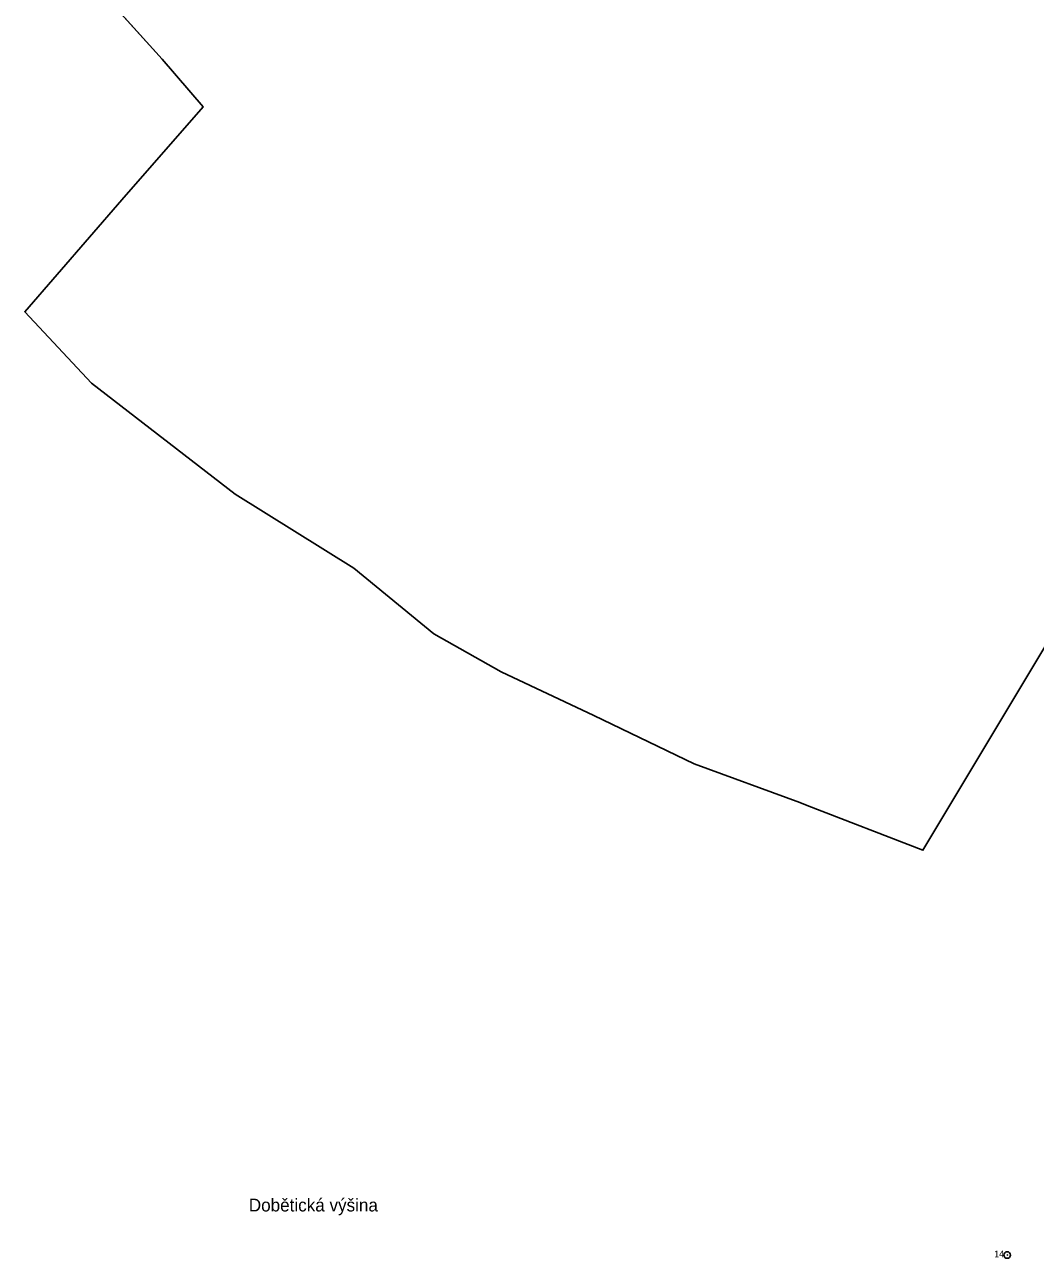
# Model space of a CAD drawing. Extents: x -759873 to -758487, y -975024 to -973516.
# Drawn here: x -758945.8 to -758716.4, y -974025.1 to -973744.9 of the extents above; entities that cross this region are included whole.
import ezdxf

# ---------------------------------------------------------------- set-up
doc = ezdxf.new("R2010")
doc.units = 0
for name, color, linetype in [('KAT_01_hranice KU', 7, 'Continuous'), ('KAT_02_hranice parcel', 7, 'Continuous'), ('KAT_11_značky bodu BP', 7, 'Continuous'), ('KAT_13_popis', 7, 'Continuous'), ('KAT_14_plocha_pozemek', 7, 'Continuous')]:
    doc.layers.add(name, color=color, linetype=linetype)

msp = doc.modelspace()

# ---------------------------------------------------------------- linework, layer by layer
at = {"layer": 'KAT_01_hranice KU'}
msp.add_lwpolyline([(-758680.38, -973829.7), (-758741.92, -973932.42), (-758768.17, -973922.26), (-758769.88, -973921.6), (-758793.89, -973912.81), (-758816.65, -973901.82), (-758837.69, -973891.87), (-758852.99, -973883.27), (-758871.09, -973868.36), (-758898.1, -973851.52), (-758930.7, -973826.31), (-758945.85, -973810.14), (-758923.78, -973784.72), (-758905.34, -973763.62), (-758914.64, -973752.76), (-758934.9, -973730.26)], dxfattribs=at)
at = {"layer": 'KAT_02_hranice parcel'}
for p, q in [((-758914.64, -973752.76), (-758934.9, -973730.26)), ((-758905.34, -973763.62), (-758914.64, -973752.76)), ((-758930.7, -973826.31), (-758945.85, -973810.14)), ((-758768.17, -973922.26), (-758769.88, -973921.6))]:
    msp.add_line(p, q, dxfattribs=at)
for points in [[(-758945.85, -973810.14), (-758923.78, -973784.72), (-758905.34, -973763.62)], [(-758871.09, -973868.36), (-758898.1, -973851.52), (-758930.7, -973826.31)], [(-758680.38, -973829.7), (-758741.92, -973932.42), (-758768.17, -973922.26)], [(-758816.65, -973901.82), (-758837.69, -973891.87), (-758852.99, -973883.27), (-758871.09, -973868.36)], [(-758769.88, -973921.6), (-758793.89, -973912.81), (-758816.65, -973901.82)]]:
    msp.add_lwpolyline(points, dxfattribs=at)
at = {"layer": 'KAT_11_značky bodu BP'}
for radius in [0.75, 0.03]:
    msp.add_circle((-758722.78, -974024.32), radius, dxfattribs=at)
at = {"layer": 'KAT_14_plocha_pozemek'}
msp.add_lwpolyline([(-758680.38, -973829.7), (-758741.92, -973932.42), (-758768.17, -973922.26), (-758769.88, -973921.6), (-758793.89, -973912.81), (-758816.65, -973901.82), (-758837.69, -973891.87), (-758852.99, -973883.27), (-758871.09, -973868.36), (-758898.1, -973851.52), (-758930.7, -973826.31), (-758945.85, -973810.14), (-758923.78, -973784.72), (-758905.34, -973763.62), (-758914.64, -973752.76), (-758934.9, -973730.26)], dxfattribs=at)

# ---------------------------------------------------------------- texts
at = {"layer": 'KAT_11_značky bodu BP'}
msp.add_text('14', height=1.5, dxfattribs=at).set_placement((-758725.74, -974024.82))
at = {"layer": 'KAT_13_popis'}
msp.add_text('Dobětická výšina', height=2.9, dxfattribs=at).set_placement((-758894.97, -974014.43))

doc.saveas('drawing.dxf')
